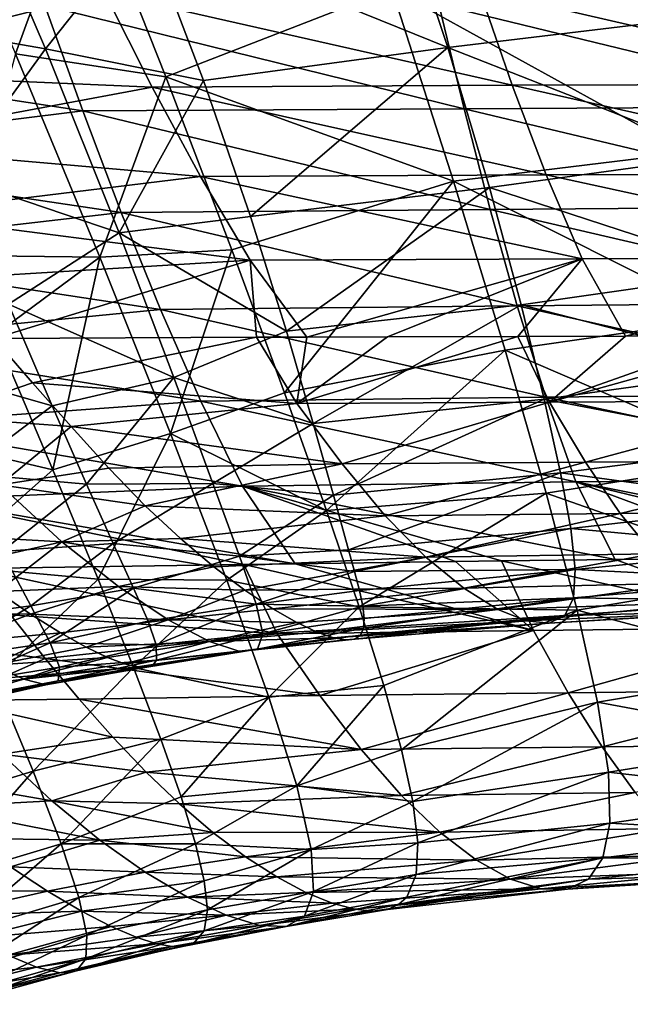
# Model space of a CAD drawing. Header units: metres. Extents: x -105 to 105, y -117 to 62.
# Tile 356 of 382: x 34.76 to 41.41, y -18.55 to -7.83. Entities that reach past the tile are written whole.
import ezdxf

# ---------------------------------------------------------------- set-up
doc = ezdxf.new("R2010")
doc.units = ezdxf.units.M
doc.layers.add('solid_509432_AD150_SW0001_01', color=7, linetype='CONTINUOUS')

msp = doc.modelspace()

# ---------------------------------------------------------------- linework, layer by layer
at = {"layer": 'solid_509432_AD150_SW0001_01'}
for points in [[(34.011902, -5.761653, 13.193116), (35.038307, -8.145774, 12.226793), (33.277599, -7.841082, 12.553826)], [(33.667828, -5.753919, 16.228451), (34.713074, -8.20131, 15.47189), (35.450352, -6.17831, 16.058701)], [(34.011902, -5.761653, 13.193116), (36.114456, -6.789747, 12.728715), (35.038307, -8.145774, 12.226793)], [(34.713074, -8.20131, 15.47189), (36.347904, -8.452003, 15.274841), (35.450352, -6.17831, 16.058701)], [(35.450352, -6.17831, 16.058701), (36.347904, -8.452003, 15.274841), (38.812805, -7.492628, 15.543757)], [(38.837986, -6.373156, 12.824869), (39.420975, -8.132145, 11.905692), (36.114456, -6.789747, 12.728715)], [(42.049202, -7.814344, 12.000532), (39.420975, -8.132145, 11.905692), (38.837986, -6.373156, 12.824869)], [(35.038307, -8.145774, 12.226793), (36.114456, -6.789747, 12.728715), (36.760387, -8.489724, 11.893557)], [(39.420975, -8.132145, 11.905692), (36.760387, -8.489724, 11.893557), (36.114456, -6.789747, 12.728715)], [(31.058466, -8.151761, -14.35322), (30.48715, -6.935239, -14.914065), (35.032871, -7.673727, -14.58815)], [(42.040642, -9.27532, 14.617917), (41.535557, -7.235329, 15.594086), (38.812805, -7.492628, 15.543757)], [(35.686443, -7.533424, -11.303074), (40.122093, -8.541441, -10.626328), (39.765064, -7.507088, -11.331012)], [(36.347904, -8.452003, 15.274841), (39.482399, -9.586647, 14.583556), (38.812805, -7.492628, 15.543757)], [(42.040642, -9.27532, 14.617917), (38.812805, -7.492628, 15.543757), (39.482399, -9.586647, 14.583556)], [(39.765064, -7.507088, -11.331012), (44.207996, -8.529281, -10.643932), (43.993481, -7.485827, -11.35269)], [(39.765064, -7.507088, -11.331012), (40.122093, -8.541441, -10.626328), (44.207996, -8.529281, -10.643932)], [(31.703619, -7.543305, -11.282749), (32.258148, -8.393882, -10.71899), (35.686443, -7.533424, -11.303074)], [(32.258148, -8.393882, -10.71899), (36.200279, -8.562508, -10.602253), (35.686443, -7.533424, -11.303074)], [(35.686443, -7.533424, -11.303074), (36.200279, -8.562508, -10.602253), (40.122093, -8.541441, -10.626328)], [(31.058466, -8.151761, -14.35322), (35.032871, -7.673727, -14.58815), (35.443687, -8.820636, -13.987336)], [(35.032871, -7.673727, -14.58815), (39.323254, -7.660462, -14.589395), (39.598984, -8.797725, -13.987634)], [(35.443687, -8.820636, -13.987336), (35.032871, -7.673727, -14.58815), (39.598984, -8.797725, -13.987634)], [(39.323254, -7.660462, -14.589395), (43.735905, -7.641289, -14.590875), (43.89537, -8.77205, -13.988195)], [(39.598984, -8.797725, -13.987634), (39.323254, -7.660462, -14.589395), (43.89537, -8.77205, -13.988195)], [(42.049202, -7.814344, 12.000532), (42.418621, -9.308516, 10.928452), (39.420975, -8.132145, 11.905692)], [(35.038307, -8.145774, 12.226793), (34.030338, -9.536588, 11.718779), (33.277599, -7.841082, 12.553826)], [(31.616196, -9.295052, -13.716521), (31.058466, -8.151761, -14.35322), (35.443687, -8.820636, -13.987336)], [(35.038307, -8.145774, 12.226793), (35.841137, -10.148978, 11.064911), (34.030338, -9.536588, 11.718779)], [(35.038307, -8.145774, 12.226793), (36.760387, -8.489724, 11.893557), (35.841137, -10.148978, 11.064911)], [(39.420975, -8.132145, 11.905692), (37.270935, -9.970977, 10.946233), (36.760387, -8.489724, 11.893557)], [(39.420975, -8.132145, 11.905692), (39.876682, -9.656735, 10.842752), (37.270935, -9.970977, 10.946233)], [(42.418621, -9.308516, 10.928452), (39.876682, -9.656735, 10.842752), (39.420975, -8.132145, 11.905692)], [(34.120415, -10.397776, 14.748985), (35.630409, -10.415154, 14.536986), (34.713074, -8.20131, 15.47189)], [(34.713074, -8.20131, 15.47189), (35.630409, -10.415154, 14.536986), (36.347904, -8.452003, 15.274841)], [(32.258148, -8.393882, -10.71899), (32.809746, -9.196153, -10.099157), (36.200279, -8.562508, -10.602253)], [(35.630409, -10.415154, 14.536986), (37.067665, -10.334872, 14.410605), (36.347904, -8.452003, 15.274841)], [(36.347904, -8.452003, 15.274841), (37.067665, -10.334872, 14.410605), (39.482399, -9.586647, 14.583556)], [(32.809746, -9.196153, -10.099157), (36.725971, -9.535729, -9.803094), (36.200279, -8.562508, -10.602253)], [(35.841137, -10.148978, 11.064911), (36.760387, -8.489724, 11.893557), (37.270935, -9.970977, 10.946233)], [(36.200279, -8.562508, -10.602253), (40.494041, -9.519418, -9.821655), (40.122093, -8.541441, -10.626328)], [(36.200279, -8.562508, -10.602253), (36.725971, -9.535729, -9.803094), (40.494041, -9.519418, -9.821655)], [(40.122093, -8.541441, -10.626328), (44.436878, -9.513595, -9.834727), (44.207996, -8.529281, -10.643932)], [(40.122093, -8.541441, -10.626328), (40.494041, -9.519418, -9.821655), (44.436878, -9.513595, -9.834727)], [(39.598984, -8.797725, -13.987634), (43.89537, -8.77205, -13.988195), (44.062233, -9.863654, -13.292457)], [(31.616196, -9.295052, -13.716521), (35.443687, -8.820636, -13.987336), (35.861855, -9.927271, -13.293218)], [(35.443687, -8.820636, -13.987336), (39.598984, -8.797725, -13.987634), (39.883011, -9.895075, -13.292694)], [(35.861855, -9.927271, -13.293218), (35.443687, -8.820636, -13.987336), (39.883011, -9.895075, -13.292694)], [(39.883011, -9.895075, -13.292694), (39.598984, -8.797725, -13.987634), (44.062233, -9.863654, -13.292457)], [(32.809746, -9.196153, -10.099157), (33.361004, -9.948115, -9.425392), (36.725971, -9.535729, -9.803094)], [(32.160118, -10.357281, -13.012868), (31.616196, -9.295052, -13.716521), (35.861855, -9.927271, -13.293218)], [(42.465275, -11.078943, 13.467448), (42.040642, -9.27532, 14.617917), (39.482399, -9.586647, 14.583556)], [(42.418621, -9.308516, 10.928452), (42.70129, -10.578609, 9.752792), (39.876682, -9.656735, 10.842752)], [(33.361004, -9.948115, -9.425392), (37.266945, -10.445975, -8.90749), (36.725971, -9.535729, -9.803094)], [(35.841137, -10.148978, 11.064911), (34.634132, -10.925756, 10.828826), (34.030338, -9.536588, 11.718779)], [(36.725971, -9.535729, -9.803094), (40.884296, -10.433743, -8.919647), (40.494041, -9.519418, -9.821655)], [(36.725971, -9.535729, -9.803094), (37.266945, -10.445975, -8.90749), (40.884296, -10.433743, -8.919647)], [(40.494041, -9.519418, -9.821655), (44.683197, -10.430656, -8.928822), (44.436878, -9.513595, -9.834727)], [(40.494041, -9.519418, -9.821655), (40.884296, -10.433743, -8.919647), (44.683197, -10.430656, -8.928822)], [(37.067665, -10.334872, 14.410605), (37.643856, -11.892834, 13.493168), (39.482399, -9.586647, 14.583556)], [(37.643856, -11.892834, 13.493168), (40.044979, -11.427887, 13.456567), (39.482399, -9.586647, 14.583556)], [(42.465275, -11.078943, 13.467448), (39.482399, -9.586647, 14.583556), (40.044979, -11.427887, 13.456567)], [(39.876682, -9.656735, 10.842752), (37.662811, -11.220448, 9.927027), (37.270935, -9.970977, 10.946233)], [(39.876682, -9.656735, 10.842752), (40.220631, -10.93262, 9.693029), (37.662811, -11.220448, 9.927027)], [(42.70129, -10.578609, 9.752792), (40.220631, -10.93262, 9.693029), (39.876682, -9.656735, 10.842752)], [(39.883011, -9.895075, -13.292694), (44.062233, -9.863654, -13.292457), (44.239613, -10.909577, -12.502876)], [(32.160118, -10.357281, -13.012868), (35.861855, -9.927271, -13.293218), (36.289845, -10.985033, -12.504969)], [(33.361004, -9.948115, -9.425392), (33.91518, -10.650101, -8.697686), (37.266945, -10.445975, -8.90749)], [(35.841137, -10.148978, 11.064911), (37.270935, -9.970977, 10.946233), (37.662811, -11.220448, 9.927027)], [(35.861855, -9.927271, -13.293218), (39.883011, -9.895075, -13.292694), (40.178513, -10.945267, -12.503773)], [(36.289845, -10.985033, -12.504969), (35.861855, -9.927271, -13.293218), (40.178513, -10.945267, -12.503773)], [(40.178513, -10.945267, -12.503773), (39.883011, -9.895075, -13.292694), (44.239613, -10.909577, -12.502876)], [(35.841137, -10.148978, 11.064911), (36.43692, -11.724527, 9.801767), (34.634132, -10.925756, 10.828826)], [(35.841137, -10.148978, 11.064911), (37.662811, -11.220448, 9.927027), (36.43692, -11.724527, 9.801767)], [(32.693146, -11.33754, -12.247749), (32.160118, -10.357281, -13.012868), (36.289845, -10.985033, -12.504969)], [(34.120415, -10.397776, 14.748985), (34.491833, -11.25677, 14.333287), (35.630409, -10.415154, 14.536986)], [(35.630409, -10.415154, 14.536986), (36.400547, -12.336629, 13.446422), (37.067665, -10.334872, 14.410605)], [(36.400547, -12.336629, 13.446422), (37.643856, -11.892834, 13.493168), (37.067665, -10.334872, 14.410605)], [(33.91518, -10.650101, -8.697686), (34.47554, -11.302171, -7.915103), (37.266945, -10.445975, -8.90749)], [(37.266945, -10.445975, -8.90749), (34.47554, -11.302171, -7.915103), (37.337589, -11.287327, -7.917365)], [(34.491833, -11.25677, 14.333287), (35.119057, -12.733055, 13.480288), (35.630409, -10.415154, 14.536986)], [(35.119057, -12.733055, 13.480288), (36.400547, -12.336629, 13.446422), (35.630409, -10.415154, 14.536986)], [(37.266945, -10.445975, -8.90749), (37.886337, -11.285139, -7.918142), (40.884296, -10.433743, -8.919647)], [(37.266945, -10.445975, -8.90749), (37.337589, -11.287327, -7.917365), (37.886337, -11.285139, -7.918142)], [(40.884296, -10.433743, -8.919647), (37.886337, -11.285139, -7.918142), (38.765194, -11.282029, -7.919556)], [(40.884296, -10.433743, -8.919647), (38.765194, -11.282029, -7.919556), (40.183331, -11.277942, -7.922177)], [(40.884296, -10.433743, -8.919647), (40.183331, -11.277942, -7.922177), (41.357182, -11.275324, -7.924548)], [(40.884296, -10.433743, -8.919647), (41.357182, -11.275324, -7.924548), (44.683197, -10.430656, -8.928822)], [(44.683197, -10.430656, -8.928822), (41.357182, -11.275324, -7.924548), (42.573418, -11.273236, -7.927083)], [(42.70129, -10.578609, 9.752792), (42.90694, -11.623392, 8.526102), (40.220631, -10.93262, 9.693029)], [(33.571316, -11.596914, 10.673425), (34.634132, -10.925756, 10.828826), (35.112614, -12.033549, 9.920726)], [(36.43692, -11.724527, 9.801767), (35.112614, -12.033549, 9.920726), (34.634132, -10.925756, 10.828826)], [(40.220631, -10.93262, 9.693029), (37.956032, -12.228888, 8.879092), (37.662811, -11.220448, 9.927027)], [(40.220631, -10.93262, 9.693029), (40.472172, -11.961745, 8.506871), (37.956032, -12.228888, 8.879092)], [(40.178513, -10.945267, -12.503773), (44.239613, -10.909577, -12.502876), (44.430313, -11.900586, -11.621634)], [(42.90694, -11.623392, 8.526102), (40.472172, -11.961745, 8.506871), (40.220631, -10.93262, 9.693029)], [(32.693146, -11.33754, -12.247749), (36.289845, -10.985033, -12.504969), (36.729866, -11.983363, -11.624305)], [(36.289845, -10.985033, -12.504969), (40.178513, -10.945267, -12.503773), (40.488331, -11.938685, -11.622815)], [(36.729866, -11.983363, -11.624305), (36.289845, -10.985033, -12.504969), (40.488331, -11.938685, -11.622815)], [(40.488331, -11.938685, -11.622815), (40.178513, -10.945267, -12.503773), (44.430313, -11.900586, -11.621634)], [(42.805286, -12.616887, 12.190191), (42.465275, -11.078943, 13.467448), (40.044979, -11.427887, 13.456567)], [(33.284916, -12.297942, 14.097267), (35.119057, -12.733055, 13.480288), (34.491833, -11.25677, 14.333287)], [(36.43692, -11.724527, 9.801767), (37.662811, -11.220448, 9.927027), (37.956032, -12.228888, 8.879092)], [(33.219017, -12.236437, -11.425265), (32.693146, -11.33754, -12.247749), (36.729866, -11.983363, -11.624305)], [(33.822075, -12.151536, -6.713744), (34.897926, -11.783547, -7.256648), (34.47554, -11.302171, -7.915103)], [(37.337589, -11.287327, -7.917365), (34.47554, -11.302171, -7.915103), (34.897926, -11.783547, -7.256648)], [(37.778511, -12.008977, -6.900612), (37.337589, -11.287327, -7.917365), (34.897926, -11.783547, -7.256648)], [(37.886337, -11.285139, -7.918142), (37.337589, -11.287327, -7.917365), (37.778511, -12.008977, -6.900612)], [(40.183331, -11.277942, -7.922177), (38.765194, -11.282029, -7.919556), (37.778511, -12.008977, -6.900612)], [(40.530178, -11.994739, -6.907389), (40.183331, -11.277942, -7.922177), (37.778511, -12.008977, -6.900612)], [(38.765194, -11.282029, -7.919556), (37.886337, -11.285139, -7.918142), (37.778511, -12.008977, -6.900612)], [(41.357182, -11.275324, -7.924548), (40.183331, -11.277942, -7.922177), (40.530178, -11.994739, -6.907389)], [(43.120949, -11.272478, -7.928223), (42.573418, -11.273236, -7.927083), (40.530178, -11.994739, -6.907389)], [(43.399063, -11.981485, -6.917328), (43.120949, -11.272478, -7.928223), (40.530178, -11.994739, -6.907389)], [(42.573418, -11.273236, -7.927083), (41.357182, -11.275324, -7.924548), (40.530178, -11.994739, -6.907389)], [(37.643856, -11.892834, 13.493168), (38.100075, -13.174259, 12.544471), (40.044979, -11.427887, 13.456567)], [(38.100075, -13.174259, 12.544471), (40.494629, -12.987003, 12.203987), (40.044979, -11.427887, 13.456567)], [(42.805286, -12.616887, 12.190191), (40.044979, -11.427887, 13.456567), (40.494629, -12.987003, 12.203987)], [(33.571316, -11.596914, 10.673425), (35.112614, -12.033549, 9.920726), (34.133766, -12.766537, 9.629779)], [(42.90694, -11.623392, 8.526102), (43.044369, -12.456637, 7.285856), (40.472172, -11.961745, 8.506871)], [(33.822075, -12.151536, -6.713744), (35.317924, -12.260774, -6.523081), (34.897926, -11.783547, -7.256648)], [(37.778511, -12.008977, -6.900612), (34.897926, -11.783547, -7.256648), (35.317924, -12.260774, -6.523081)], [(36.43692, -11.724527, 9.801767), (35.486366, -12.889476, 9.023278), (35.112614, -12.033549, 9.920726)], [(36.43692, -11.724527, 9.801767), (36.860733, -12.879023, 8.521053), (35.486366, -12.889476, 9.023278)], [(36.43692, -11.724527, 9.801767), (37.956032, -12.228888, 8.879092), (36.860733, -12.879023, 8.521053)], [(36.400547, -12.336629, 13.446422), (38.100075, -13.174259, 12.544471), (37.643856, -11.892834, 13.493168)], [(40.488331, -11.938685, -11.622815), (44.430313, -11.900586, -11.621634), (44.636467, -12.825177, -10.654489)], [(33.219017, -12.236437, -11.425265), (36.729866, -11.983363, -11.624305), (37.183601, -12.910466, -10.655983)], [(38.27021, -12.66748, -5.790444), (37.778511, -12.008977, -6.900612), (35.317924, -12.260774, -6.523081)], [(36.729866, -11.983363, -11.624305), (40.488331, -11.938685, -11.622815), (40.814629, -12.863879, -10.655081)], [(37.183601, -12.910466, -10.655983), (36.729866, -11.983363, -11.624305), (40.814629, -12.863879, -10.655081)], [(40.530178, -11.994739, -6.907389), (37.778511, -12.008977, -6.900612), (38.27021, -12.66748, -5.790444)], [(40.472172, -11.961745, 8.506871), (38.174538, -13.009612, 7.82839), (37.956032, -12.228888, 8.879092)], [(40.472172, -11.961745, 8.506871), (40.648506, -12.76393, 7.315678), (38.174538, -13.009612, 7.82839)], [(40.922554, -12.650008, -5.793713), (40.530178, -11.994739, -6.907389), (38.27021, -12.66748, -5.790444)], [(43.044369, -12.456637, 7.285856), (40.648506, -12.76393, 7.315678), (40.472172, -11.961745, 8.506871)], [(40.814629, -12.863879, -10.655081), (40.488331, -11.938685, -11.622815), (44.636467, -12.825177, -10.654489)], [(43.399063, -11.981485, -6.917328), (40.530178, -11.994739, -6.907389), (40.922554, -12.650008, -5.793713)], [(43.692169, -12.630851, -5.801261), (43.399063, -11.981485, -6.917328), (40.922554, -12.650008, -5.793713)], [(34.133766, -12.766537, 9.629779), (35.112614, -12.033549, 9.920726), (35.486366, -12.889476, 9.023278)], [(34.544514, -12.896288, -5.401628), (35.317924, -12.260774, -6.523081), (33.822075, -12.151536, -6.713744)], [(36.860733, -12.879023, 8.521053), (37.956032, -12.228888, 8.879092), (38.174538, -13.009612, 7.82839)], [(33.742794, -13.05687, -10.546171), (33.219017, -12.236437, -11.425265), (37.183601, -12.910466, -10.655983)], [(33.284916, -12.297942, 14.097267), (33.943542, -13.768841, 13.170425), (35.119057, -12.733055, 13.480288)], [(34.544514, -12.896288, -5.401628), (35.728367, -12.713167, -5.733351), (35.317924, -12.260774, -6.523081)], [(38.27021, -12.66748, -5.790444), (35.317924, -12.260774, -6.523081), (35.728367, -12.713167, -5.733351)], [(35.119057, -12.733055, 13.480288), (35.611523, -13.922953, 12.619487), (36.400547, -12.336629, 13.446422)], [(35.611523, -13.922953, 12.619487), (37.014797, -13.935266, 12.231756), (36.400547, -12.336629, 13.446422)], [(36.400547, -12.336629, 13.446422), (37.014797, -13.935266, 12.231756), (38.100075, -13.174259, 12.544471)], [(43.044369, -12.456637, 7.285856), (43.119392, -13.103312, 6.051684), (40.648506, -12.76393, 7.315678)], [(40.922554, -12.650008, -5.793713), (38.27021, -12.66748, -5.790444), (38.738129, -13.232255, -4.620035)], [(41.299656, -13.208369, -4.620489), (40.922554, -12.650008, -5.793713), (38.738129, -13.232255, -4.620035)], [(43.059719, -13.884984, 10.832053), (42.805286, -12.616887, 12.190191), (40.494629, -12.987003, 12.203987)], [(43.692169, -12.630851, -5.801261), (40.922554, -12.650008, -5.793713), (41.299656, -13.208369, -4.620489)], [(43.976875, -13.181639, -4.62433), (43.692169, -12.630851, -5.801261), (41.299656, -13.208369, -4.620489)], [(33.943542, -13.768841, 13.170425), (35.611523, -13.922953, 12.619487), (35.119057, -12.733055, 13.480288)], [(34.544514, -12.896288, -5.401628), (36.125332, -13.123035, -4.907752), (35.728367, -12.713167, -5.733351)], [(38.27021, -12.66748, -5.790444), (35.728367, -12.713167, -5.733351), (36.125332, -13.123035, -4.907752)], [(38.738129, -13.232255, -4.620035), (38.27021, -12.66748, -5.790444), (36.125332, -13.123035, -4.907752)], [(40.648506, -12.76393, 7.315678), (38.339855, -13.602131, 6.760869), (38.174538, -13.009612, 7.82839)], [(40.648506, -12.76393, 7.315678), (40.760319, -13.371799, 6.129999), (38.339855, -13.602131, 6.760869)], [(43.119392, -13.103312, 6.051684), (40.760319, -13.371799, 6.129999), (40.648506, -12.76393, 7.315678)], [(34.133766, -12.766537, 9.629779), (35.486366, -12.889476, 9.023278), (34.564571, -13.620096, 8.593434)], [(37.183601, -12.910466, -10.655983), (40.814629, -12.863879, -10.655081), (41.243721, -13.709851, -9.6065)], [(40.814629, -12.863879, -10.655081), (44.636467, -12.825177, -10.654489), (44.894814, -13.672754, -9.607902)], [(40.814629, -12.863879, -10.655081), (43.049503, -13.689974, -9.607162), (41.243721, -13.709851, -9.6065)], [(40.814629, -12.863879, -10.655081), (44.195274, -13.678892, -9.607614), (43.049503, -13.689974, -9.607162)], [(40.814629, -12.863879, -10.655081), (44.894814, -13.672754, -9.607902), (44.195274, -13.678892, -9.607614)], [(35.216759, -13.516033, -4.011377), (34.544514, -12.896288, -5.401628), (33.725945, -13.432994, -4.309028)], [(33.742794, -13.05687, -10.546171), (37.183601, -12.910466, -10.655983), (37.758564, -13.755069, -9.605388)], [(35.216759, -13.516033, -4.011377), (36.125332, -13.123035, -4.907752), (34.544514, -12.896288, -5.401628)], [(34.564571, -13.620096, 8.593434), (35.486366, -12.889476, 9.023278), (35.776192, -13.535315, 8.145269)], [(36.860733, -12.879023, 8.521053), (35.776192, -13.535315, 8.145269), (35.486366, -12.889476, 9.023278)], [(36.860733, -12.879023, 8.521053), (37.151928, -13.67244, 7.26158), (35.776192, -13.535315, 8.145269)], [(36.860733, -12.879023, 8.521053), (38.174538, -13.009612, 7.82839), (37.151928, -13.67244, 7.26158)], [(37.183601, -12.910466, -10.655983), (40.004868, -13.725019, -9.606081), (39.503563, -13.731466, -9.605919)], [(37.183601, -12.910466, -10.655983), (41.243721, -13.709851, -9.6065), (40.004868, -13.725019, -9.606081)], [(37.183601, -12.910466, -10.655983), (39.503563, -13.731466, -9.605919), (37.758564, -13.755069, -9.605388)], [(33.742794, -13.05687, -10.546171), (37.197983, -13.762953, -9.605227), (34.271523, -13.805265, -9.604473)], [(33.742794, -13.05687, -10.546171), (37.758564, -13.755069, -9.605388), (37.197983, -13.762953, -9.605227)], [(37.151928, -13.67244, 7.26158), (38.174538, -13.009612, 7.82839), (38.339855, -13.602131, 6.760869)], [(38.100075, -13.174259, 12.544471), (38.455376, -14.224165, 11.576308), (40.494629, -12.987003, 12.203987)], [(38.455376, -14.224165, 11.576308), (40.830219, -14.260242, 10.866589), (40.494629, -12.987003, 12.203987)], [(43.059719, -13.884984, 10.832053), (40.494629, -12.987003, 12.203987), (40.830219, -14.260242, 10.866589)], [(35.216759, -13.516033, -4.011377), (36.507607, -13.481268, -4.059401), (36.125332, -13.123035, -4.907752)], [(38.738129, -13.232255, -4.620035), (36.125332, -13.123035, -4.907752), (36.507607, -13.481268, -4.059401)], [(37.014797, -13.935266, 12.231756), (38.455376, -14.224165, 11.576308), (38.100075, -13.174259, 12.544471)], [(43.119392, -13.103312, 6.051684), (43.133945, -13.589078, 4.832614), (40.760319, -13.371799, 6.129999)], [(43.976875, -13.181639, -4.62433), (41.299656, -13.208369, -4.620489), (41.662563, -13.647828, -3.42496)], [(39.183388, -13.684209, -3.420716), (38.738129, -13.232255, -4.620035), (36.507607, -13.481268, -4.059401)], [(41.299656, -13.208369, -4.620489), (38.738129, -13.232255, -4.620035), (39.183388, -13.684209, -3.420716)], [(41.662563, -13.647828, -3.42496), (41.299656, -13.208369, -4.620489), (39.183388, -13.684209, -3.420716)], [(40.760319, -13.371799, 6.129999), (38.405376, -13.84118, 6.205237), (38.339855, -13.602131, 6.760869)], [(40.760319, -13.371799, 6.129999), (40.809074, -13.818081, 4.948493), (38.405376, -13.84118, 6.205237)], [(43.133945, -13.589078, 4.832614), (40.809074, -13.818081, 4.948493), (40.760319, -13.371799, 6.129999)], [(35.216759, -13.516033, -4.011377), (33.725945, -13.432994, -4.309028), (34.129345, -13.764603, -3.452813)], [(35.216759, -13.516033, -4.011377), (34.129345, -13.764603, -3.452813), (34.515057, -14.056108, -2.564596)], [(35.83337, -14.003494, -2.566389), (35.216759, -13.516033, -4.011377), (34.515057, -14.056108, -2.564596)], [(35.216759, -13.516033, -4.011377), (36.871758, -13.788288, -3.193087), (36.507607, -13.481268, -4.059401)], [(35.83337, -14.003494, -2.566389), (36.871758, -13.788288, -3.193087), (35.216759, -13.516033, -4.011377)], [(39.183388, -13.684209, -3.420716), (36.507607, -13.481268, -4.059401), (36.871758, -13.788288, -3.193087)], [(34.564571, -13.620096, 8.593434), (34.879669, -14.214046, 7.578161), (33.696934, -14.373167, 8.024586)], [(34.564571, -13.620096, 8.593434), (35.776192, -13.535315, 8.145269), (34.879669, -14.214046, 7.578161)], [(34.879669, -14.214046, 7.578161), (35.776192, -13.535315, 8.145269), (35.998547, -14.020765, 7.26665)], [(37.151928, -13.67244, 7.26158), (35.998547, -14.020765, 7.26665), (35.776192, -13.535315, 8.145269)], [(37.151928, -13.67244, 7.26158), (38.339855, -13.602131, 6.760869), (38.405376, -13.84118, 6.205237)], [(43.133945, -13.589078, 4.832614), (43.087658, -13.935234, 3.632656), (40.809074, -13.818081, 4.948493)], [(37.151928, -13.67244, 7.26158), (37.335018, -14.194741, 6.005161), (35.998547, -14.020765, 7.26665)], [(39.183388, -13.684209, -3.420716), (36.871758, -13.788288, -3.193087), (37.209873, -14.042718, -2.320578)], [(37.151928, -13.67244, 7.26158), (38.405376, -13.84118, 6.205237), (37.335018, -14.194741, 6.005161)], [(39.596596, -14.022666, -2.215845), (39.183388, -13.684209, -3.420716), (37.209873, -14.042718, -2.320578)], [(41.662563, -13.647828, -3.42496), (39.183388, -13.684209, -3.420716), (39.596596, -14.022666, -2.215845)], [(39.503563, -13.731466, -9.605919), (40.004868, -13.725019, -9.606081), (40.356579, -14.483985, -8.490416)], [(42.004326, -13.967631, -2.234954), (41.662563, -13.647828, -3.42496), (39.596596, -14.022666, -2.215845)], [(41.243721, -13.709851, -9.6065), (43.269402, -14.451263, -8.493028), (40.004868, -13.725019, -9.606081)], [(43.269402, -14.451263, -8.493028), (40.356579, -14.483985, -8.490416), (40.004868, -13.725019, -9.606081)], [(41.243721, -13.709851, -9.6065), (43.049503, -13.689974, -9.607162), (43.269402, -14.451263, -8.493028)], [(33.943542, -13.768841, 13.170425), (34.483902, -15.007937, 12.161572), (35.611523, -13.922953, 12.619487)], [(34.271523, -13.805265, -9.604473), (37.197983, -13.762953, -9.605227), (37.564068, -14.520165, -8.487969)], [(34.658264, -14.313322, -8.869846), (34.271523, -13.805265, -9.604473), (37.564068, -14.520165, -8.487969)], [(35.83337, -14.003494, -2.566389), (37.209873, -14.042718, -2.320578), (36.871758, -13.788288, -3.193087)], [(37.758564, -13.755069, -9.605388), (40.356579, -14.483985, -8.490416), (37.197983, -13.762953, -9.605227)], [(40.356579, -14.483985, -8.490416), (37.564068, -14.520165, -8.487969), (37.197983, -13.762953, -9.605227)], [(37.758564, -13.755069, -9.605388), (39.503563, -13.731466, -9.605919), (40.356579, -14.483985, -8.490416)], [(40.809074, -13.818081, 4.948493), (38.458164, -14.045484, 5.630258), (38.405376, -13.84118, 6.205237)], [(40.809074, -13.818081, 4.948493), (38.494907, -14.215556, 5.036069), (38.458164, -14.045484, 5.630258)], [(40.809074, -13.818081, 4.948493), (40.789814, -14.128121, 3.767163), (38.494907, -14.215556, 5.036069)], [(43.087658, -13.935234, 3.632656), (40.789814, -14.128121, 3.767163), (40.809074, -13.818081, 4.948493)], [(34.483902, -15.007937, 12.161572), (35.996567, -14.885257, 11.755541), (35.611523, -13.922953, 12.619487)], [(35.611523, -13.922953, 12.619487), (35.996567, -14.885257, 11.755541), (37.014797, -13.935266, 12.231756)], [(35.996567, -14.885257, 11.755541), (37.471764, -15.208235, 10.925972), (37.014797, -13.935266, 12.231756)], [(37.014797, -13.935266, 12.231756), (37.471764, -15.208235, 10.925972), (38.455376, -14.224165, 11.576308)], [(37.335018, -14.194741, 6.005161), (38.405376, -13.84118, 6.205237), (38.458164, -14.045484, 5.630258)], [(43.087658, -13.935234, 3.632656), (42.980114, -14.157951, 2.450904), (40.789814, -14.128121, 3.767163)], [(43.229706, -14.898784, 9.430847), (43.059719, -13.884984, 10.832053), (40.830219, -14.260242, 10.866589)], [(35.83337, -14.003494, -2.566389), (34.515057, -14.056108, -2.564596), (34.875313, -14.304741, -1.657384)], [(36.376575, -14.364512, -1.083526), (35.83337, -14.003494, -2.566389), (34.875313, -14.304741, -1.657384)], [(34.879669, -14.214046, 7.578161), (35.998547, -14.020765, 7.26665), (35.089046, -14.617732, 6.561474)], [(35.089046, -14.617732, 6.561474), (35.998547, -14.020765, 7.26665), (36.157246, -14.380665, 6.36199)], [(36.376575, -14.364512, -1.083526), (37.209873, -14.042718, -2.320578), (35.83337, -14.003494, -2.566389)], [(37.335018, -14.194741, 6.005161), (36.157246, -14.380665, 6.36199), (35.998547, -14.020765, 7.26665)], [(36.376575, -14.364512, -1.083526), (37.513607, -14.244563, -1.455076), (37.209873, -14.042718, -2.320578)], [(39.596596, -14.022666, -2.215845), (37.209873, -14.042718, -2.320578), (37.513607, -14.244563, -1.455076)], [(37.335018, -14.194741, 6.005161), (38.458164, -14.045484, 5.630258), (38.494907, -14.215556, 5.036069)], [(39.965752, -14.253096, -1.010613), (39.596596, -14.022666, -2.215845), (37.513607, -14.244563, -1.455076)], [(42.004326, -13.967631, -2.234954), (39.596596, -14.022666, -2.215845), (39.965752, -14.253096, -1.010613)], [(42.316017, -14.174955, -1.056119), (42.004326, -13.967631, -2.234954), (39.965752, -14.253096, -1.010613)], [(33.54055, -14.291729, -2.034122), (34.875313, -14.304741, -1.657384), (34.515057, -14.056108, -2.564596)], [(40.789814, -14.128121, 3.767163), (38.511654, -14.352714, 4.421881), (38.494907, -14.215556, 5.036069)], [(40.789814, -14.128121, 3.767163), (38.504829, -14.458516, 3.784425), (38.511654, -14.352714, 4.421881)], [(40.789814, -14.128121, 3.767163), (40.696522, -14.318938, 2.582185), (38.504829, -14.458516, 3.784425)], [(42.980114, -14.157951, 2.450904), (40.696522, -14.318938, 2.582185), (40.789814, -14.128121, 3.767163)], [(42.980114, -14.157951, 2.450904), (42.812443, -14.268729, 1.281296), (40.696522, -14.318938, 2.582185)], [(34.879669, -14.214046, 7.578161), (33.94706, -14.782966, 7.078612), (33.696934, -14.373167, 8.024586)], [(34.879669, -14.214046, 7.578161), (35.089046, -14.617732, 6.561474), (33.94706, -14.782966, 7.078612)], [(37.335018, -14.194741, 6.005161), (36.245113, -14.637938, 5.406921), (36.157246, -14.380665, 6.36199)], [(37.335018, -14.194741, 6.005161), (37.406921, -14.519888, 4.706), (36.245113, -14.637938, 5.406921)], [(36.376575, -14.364512, -1.083526), (37.777088, -14.395857, -0.609536), (37.513607, -14.244563, -1.455076)], [(37.335018, -14.194741, 6.005161), (38.494907, -14.215556, 5.036069), (37.406921, -14.519888, 4.706)], [(37.406921, -14.519888, 4.706), (38.494907, -14.215556, 5.036069), (38.511654, -14.352714, 4.421881)], [(37.471764, -15.208235, 10.925972), (38.724461, -15.082423, 10.591289), (38.455376, -14.224165, 11.576308)], [(39.965752, -14.253096, -1.010613), (37.513607, -14.244563, -1.455076), (37.777088, -14.395857, -0.609536)], [(39.965752, -14.253096, -1.010613), (37.777088, -14.395857, -0.609536), (37.997494, -14.500003, 0.205432)], [(40.279217, -14.378672, 0.192626), (39.965752, -14.253096, -1.010613), (37.997494, -14.500003, 0.205432)], [(38.455376, -14.224165, 11.576308), (38.724461, -15.082423, 10.591289), (40.830219, -14.260242, 10.866589)], [(38.724461, -15.082423, 10.591289), (38.91753, -15.78134, 9.585311), (40.830219, -14.260242, 10.866589)], [(38.91753, -15.78134, 9.585311), (41.053928, -15.264007, 9.478887), (40.830219, -14.260242, 10.866589)], [(42.316017, -14.174955, -1.056119), (39.965752, -14.253096, -1.010613), (40.279217, -14.378672, 0.192626)], [(42.588451, -14.274478, 0.114345), (42.316017, -14.174955, -1.056119), (40.279217, -14.378672, 0.192626)], [(43.229706, -14.898784, 9.430847), (40.830219, -14.260242, 10.866589), (41.053928, -15.264007, 9.478887)], [(33.401039, -14.578173, -8.484152), (34.658264, -14.313322, -8.869846), (35.035755, -14.788396, -8.097704)], [(34.03545, -14.616988, -0.72847), (34.875313, -14.304741, -1.657384), (33.54055, -14.291729, -2.034122)], [(34.03545, -14.616988, -0.72847), (35.20092, -14.508011, -0.75122), (34.875313, -14.304741, -1.657384)], [(35.035755, -14.788396, -8.097704), (34.658264, -14.313322, -8.869846), (37.564068, -14.520165, -8.487969)], [(36.376575, -14.364512, -1.083526), (34.875313, -14.304741, -1.657384), (35.20092, -14.508011, -0.75122)], [(36.376575, -14.364512, -1.083526), (35.20092, -14.508011, -0.75122), (35.482235, -14.664021, 0.12798)], [(36.82526, -14.600886, 0.413743), (36.376575, -14.364512, -1.083526), (35.482235, -14.664021, 0.12798)], [(36.82526, -14.600886, 0.413743), (37.777088, -14.395857, -0.609536), (36.376575, -14.364512, -1.083526)], [(37.406921, -14.519888, 4.706), (38.511654, -14.352714, 4.421881), (38.504829, -14.458516, 3.784425)], [(40.696522, -14.318938, 2.582185), (38.40749, -14.575303, 2.438695), (38.471199, -14.532769, 3.123264)], [(40.696522, -14.318938, 2.582185), (40.525791, -14.400694, 1.390921), (38.40749, -14.575303, 2.438695)], [(40.696522, -14.318938, 2.582185), (38.471199, -14.532769, 3.123264), (38.504829, -14.458516, 3.784425)], [(42.588451, -14.274478, 0.114345), (40.279217, -14.378672, 0.192626), (40.525791, -14.400694, 1.390921)], [(42.812443, -14.268729, 1.281296), (40.525791, -14.400694, 1.390921), (40.696522, -14.318938, 2.582185)], [(42.812443, -14.268729, 1.281296), (42.588451, -14.274478, 0.114345), (40.525791, -14.400694, 1.390921)], [(35.089046, -14.617732, 6.561474), (36.157246, -14.380665, 6.36199), (36.245113, -14.637938, 5.406921)], [(36.82526, -14.600886, 0.413743), (37.997494, -14.500003, 0.205432), (37.777088, -14.395857, -0.609536)], [(37.348785, -14.68651, 3.332444), (38.504829, -14.458516, 3.784425), (38.471199, -14.532769, 3.123264)], [(37.406921, -14.519888, 4.706), (38.504829, -14.458516, 3.784425), (37.348785, -14.68651, 3.332444)], [(40.279217, -14.378672, 0.192626), (37.997494, -14.500003, 0.205432), (38.174637, -14.561624, 0.984269)], [(40.525791, -14.400694, 1.390921), (40.279217, -14.378672, 0.192626), (38.174637, -14.561624, 0.984269)], [(40.525791, -14.400694, 1.390921), (38.174637, -14.561624, 0.984269), (38.310146, -14.585527, 1.727273)], [(40.525791, -14.400694, 1.390921), (38.310146, -14.585527, 1.727273), (38.40749, -14.575303, 2.438695)], [(43.269402, -14.451263, -8.493028), (40.733429, -15.159621, -7.304214), (40.356579, -14.483985, -8.490416)], [(43.269402, -14.451263, -8.493028), (43.554768, -15.129501, -7.306737), (40.733429, -15.159621, -7.304214)], [(33.996536, -15.244758, -7.297686), (33.401039, -14.578173, -8.484152), (35.035755, -14.788396, -8.097704)], [(34.460987, -14.859134, 0.589392), (35.20092, -14.508011, -0.75122), (34.03545, -14.616988, -0.72847)], [(34.460987, -14.859134, 0.589392), (35.482235, -14.664021, 0.12798), (35.20092, -14.508011, -0.75122)], [(35.035755, -14.788396, -8.097704), (37.564068, -14.520165, -8.487969), (38.029114, -15.192072, -7.301823)], [(37.406921, -14.519888, 4.706), (36.247734, -14.805336, 4.355665), (36.245113, -14.637938, 5.406921)], [(37.406921, -14.519888, 4.706), (37.348785, -14.68651, 3.332444), (36.247734, -14.805336, 4.355665)], [(36.82526, -14.600886, 0.413743), (38.174637, -14.561624, 0.984269), (37.997494, -14.500003, 0.205432)], [(37.154915, -14.709989, 1.894902), (38.174637, -14.561624, 0.984269), (36.82526, -14.600886, 0.413743)], [(37.154915, -14.709989, 1.894902), (38.310146, -14.585527, 1.727273), (38.174637, -14.561624, 0.984269)], [(37.154915, -14.709989, 1.894902), (38.40749, -14.575303, 2.438695), (38.310146, -14.585527, 1.727273)], [(37.348785, -14.68651, 3.332444), (38.40749, -14.575303, 2.438695), (37.154915, -14.709989, 1.894902)], [(37.348785, -14.68651, 3.332444), (38.471199, -14.532769, 3.123264), (38.40749, -14.575303, 2.438695)], [(40.356579, -14.483985, -8.490416), (38.029114, -15.192072, -7.301823), (37.564068, -14.520165, -8.487969)], [(40.356579, -14.483985, -8.490416), (40.733429, -15.159621, -7.304214), (38.029114, -15.192072, -7.301823)], [(35.089046, -14.617732, 6.561474), (34.090454, -15.060136, 6.100833), (33.94706, -14.782966, 7.078612)], [(35.089046, -14.617732, 6.561474), (35.190392, -14.882592, 5.501793), (34.090454, -15.060136, 6.100833)], [(34.460987, -14.859134, 0.589392), (35.715374, -14.774867, 0.963331), (35.482235, -14.664021, 0.12798)], [(35.089046, -14.617732, 6.561474), (36.245113, -14.637938, 5.406921), (35.190392, -14.882592, 5.501793)], [(35.190392, -14.882592, 5.501793), (36.245113, -14.637938, 5.406921), (36.247734, -14.805336, 4.355665)], [(36.82526, -14.600886, 0.413743), (35.482235, -14.664021, 0.12798), (35.715374, -14.774867, 0.963331)], [(36.82526, -14.600886, 0.413743), (35.715374, -14.774867, 0.963331), (35.900684, -14.844804, 1.745476)], [(37.154915, -14.709989, 1.894902), (36.82526, -14.600886, 0.413743), (35.900684, -14.844804, 1.745476)], [(37.348785, -14.68651, 3.332444), (36.143303, -14.881192, 3.149114), (36.210587, -14.855616, 3.775395)], [(37.348785, -14.68651, 3.332444), (37.154915, -14.709989, 1.894902), (36.143303, -14.881192, 3.149114)], [(37.348785, -14.68651, 3.332444), (36.210587, -14.855616, 3.775395), (36.247734, -14.805336, 4.355665)], [(33.996536, -15.244758, -7.297686), (35.035755, -14.788396, -8.097704), (35.406502, -15.232046, -7.283241)], [(34.802017, -15.013846, 1.895472), (35.715374, -14.774867, 0.963331), (34.460987, -14.859134, 0.589392)], [(34.802017, -15.013846, 1.895472), (35.900684, -14.844804, 1.745476), (35.715374, -14.774867, 0.963331)], [(35.406502, -15.232046, -7.283241), (35.035755, -14.788396, -8.097704), (38.029114, -15.192072, -7.301823)], [(37.154915, -14.709989, 1.894902), (35.900684, -14.844804, 1.745476), (36.041576, -14.878824, 2.473161)], [(37.154915, -14.709989, 1.894902), (36.041576, -14.878824, 2.473161), (36.143303, -14.881192, 3.149114)], [(34.802017, -15.013846, 1.895472), (34.460987, -14.859134, 0.589392), (33.55394, -15.169711, 1.523263)], [(35.190392, -14.882592, 5.501793), (34.121391, -15.23126, 5.059081), (34.090454, -15.060136, 6.100833)], [(35.190392, -14.882592, 5.501793), (35.175282, -15.031375, 4.369432), (34.121391, -15.23126, 5.059081)], [(34.483902, -15.007937, 12.161572), (34.905491, -16.016157, 11.086833), (35.996567, -14.885257, 11.755541)], [(34.802017, -15.013846, 1.895472), (36.041576, -14.878824, 2.473161), (35.900684, -14.844804, 1.745476)], [(35.043217, -15.073247, 3.161816), (36.041576, -14.878824, 2.473161), (34.802017, -15.013846, 1.895472)], [(34.905491, -16.016157, 11.086833), (36.293358, -15.66444, 10.888295), (35.996567, -14.885257, 11.755541)], [(35.043217, -15.073247, 3.161816), (36.143303, -14.881192, 3.149114), (36.041576, -14.878824, 2.473161)], [(35.175282, -15.031375, 4.369432), (36.143303, -14.881192, 3.149114), (35.043217, -15.073247, 3.161816)], [(35.175282, -15.031375, 4.369432), (36.247734, -14.805336, 4.355665), (36.210587, -14.855616, 3.775395)], [(35.190392, -14.882592, 5.501793), (36.247734, -14.805336, 4.355665), (35.175282, -15.031375, 4.369432)], [(35.175282, -15.031375, 4.369432), (36.210587, -14.855616, 3.775395), (36.143303, -14.881192, 3.149114)], [(35.996567, -14.885257, 11.755541), (36.293358, -15.66444, 10.888295), (37.471764, -15.208235, 10.925972)], [(43.318069, -15.684995, 8.012906), (43.229706, -14.898784, 9.430847), (41.053928, -15.264007, 9.478887)], [(33.525593, -16.437567, 11.262254), (34.905491, -16.016157, 11.086833), (34.483902, -15.007937, 12.161572)], [(34.802017, -15.013846, 1.895472), (33.55394, -15.169711, 1.523263), (33.843998, -15.281769, 2.756266)], [(35.043217, -15.073247, 3.161816), (34.802017, -15.013846, 1.895472), (33.843998, -15.281769, 2.756266)], [(35.043217, -15.073247, 3.161816), (33.843998, -15.281769, 2.756266), (34.036591, -15.303652, 3.940382)], [(35.175282, -15.031375, 4.369432), (34.036591, -15.303652, 3.940382), (34.121391, -15.23126, 5.059081)], [(35.175282, -15.031375, 4.369432), (35.043217, -15.073247, 3.161816), (34.036591, -15.303652, 3.940382)], [(37.471764, -15.208235, 10.925972), (37.775352, -16.174765, 9.558619), (38.724461, -15.082423, 10.591289)], [(37.775352, -16.174765, 9.558619), (38.91753, -15.78134, 9.585311), (38.724461, -15.082423, 10.591289)], [(33.996536, -15.244758, -7.297686), (35.406502, -15.232046, -7.283241), (35.772808, -15.644525, -6.422389)], [(35.406502, -15.232046, -7.283241), (38.029114, -15.192072, -7.301823), (38.479259, -15.779877, -6.045169)], [(35.772808, -15.644525, -6.422389), (35.406502, -15.232046, -7.283241), (38.479259, -15.779877, -6.045169)], [(36.293358, -15.66444, 10.888295), (36.515808, -16.295813, 10.011385), (37.471764, -15.208235, 10.925972)], [(36.515808, -16.295813, 10.011385), (37.775352, -16.174765, 9.558619), (37.471764, -15.208235, 10.925972)], [(40.733429, -15.159621, -7.304214), (38.479259, -15.779877, -6.045169), (38.029114, -15.192072, -7.301823)], [(40.733429, -15.159621, -7.304214), (41.102283, -15.749794, -6.04543), (38.479259, -15.779877, -6.045169)], [(43.554768, -15.129501, -7.306737), (41.102283, -15.749794, -6.04543), (40.733429, -15.159621, -7.304214)], [(43.554768, -15.129501, -7.306737), (43.837151, -15.721527, -6.04578), (41.102283, -15.749794, -6.04543)], [(34.564583, -15.830989, -6.043841), (33.996536, -15.244758, -7.297686), (35.772808, -15.644525, -6.422389)], [(38.91753, -15.78134, 9.585311), (39.040607, -16.346201, 8.547249), (41.053928, -15.264007, 9.478887)], [(39.040607, -16.346201, 8.547249), (41.170555, -16.026545, 8.065881), (41.053928, -15.264007, 9.478887)], [(43.318069, -15.684995, 8.012906), (41.053928, -15.264007, 9.478887), (41.170555, -16.026545, 8.065881)], [(34.564583, -15.830989, -6.043841), (35.772808, -15.644525, -6.422389), (36.136631, -16.024837, -5.511534)], [(36.136631, -16.024837, -5.511534), (35.772808, -15.644525, -6.422389), (38.479259, -15.779877, -6.045169)], [(34.905491, -16.016157, 11.086833), (35.210506, -16.804939, 9.96154), (36.293358, -15.66444, 10.888295)], [(35.210506, -16.804939, 9.96154), (36.515808, -16.295813, 10.011385), (36.293358, -15.66444, 10.888295)], [(41.102283, -15.749794, -6.04543), (38.915272, -16.278118, -4.724262), (38.479259, -15.779877, -6.045169)], [(41.102283, -15.749794, -6.04543), (41.462299, -16.246161, -4.721071), (38.915272, -16.278118, -4.724262)], [(43.837151, -15.721527, -6.04578), (41.462299, -16.246161, -4.721071), (41.102283, -15.749794, -6.04543)], [(43.329006, -16.274391, 6.592605), (43.318069, -15.684995, 8.012906), (41.170555, -16.026545, 8.065881)], [(33.394592, -16.041649, -5.653255), (34.564583, -15.830989, -6.043841), (35.109035, -16.337669, -4.727731)], [(35.109035, -16.337669, -4.727731), (34.564583, -15.830989, -6.043841), (36.136631, -16.024837, -5.511534)], [(36.136631, -16.024837, -5.511534), (38.479259, -15.779877, -6.045169), (38.915272, -16.278118, -4.724262)], [(37.775352, -16.174765, 9.558619), (39.040607, -16.346201, 8.547249), (38.91753, -15.78134, 9.585311)], [(33.813751, -16.407177, -4.690865), (33.394592, -16.041649, -5.653255), (35.109035, -16.337669, -4.727731)], [(33.525593, -16.437567, 11.262254), (33.8535, -17.213804, 10.142189), (34.905491, -16.016157, 11.086833)], [(33.8535, -17.213804, 10.142189), (35.210506, -16.804939, 9.96154), (34.905491, -16.016157, 11.086833)], [(35.109035, -16.337669, -4.727731), (36.136631, -16.024837, -5.511534), (36.500149, -16.371794, -4.545292)], [(36.500149, -16.371794, -4.545292), (36.136631, -16.024837, -5.511534), (38.915272, -16.278118, -4.724262)], [(39.040607, -16.346201, 8.547249), (39.095192, -16.795618, 7.457689), (41.170555, -16.026545, 8.065881)], [(39.095192, -16.795618, 7.457689), (41.186981, -16.580973, 6.64243), (41.170555, -16.026545, 8.065881)], [(43.329006, -16.274391, 6.592605), (41.170555, -16.026545, 8.065881), (41.186981, -16.580973, 6.64243)], [(36.515808, -16.295813, 10.011385), (36.672733, -16.805281, 9.114349), (37.775352, -16.174765, 9.558619)], [(36.672733, -16.805281, 9.114349), (37.933609, -16.867912, 8.152739), (37.775352, -16.174765, 9.558619)], [(37.775352, -16.174765, 9.558619), (37.933609, -16.867912, 8.152739), (39.040607, -16.346201, 8.547249)], [(35.210506, -16.804939, 9.96154), (36.672733, -16.805281, 9.114349), (36.515808, -16.295813, 10.011385)], [(36.500149, -16.371794, -4.545292), (38.915272, -16.278118, -4.724262), (39.335026, -16.680929, -3.351818)], [(41.462299, -16.246161, -4.721071), (39.335026, -16.680929, -3.351818), (38.915272, -16.278118, -4.724262)], [(41.462299, -16.246161, -4.721071), (41.810215, -16.640051, -3.3455), (39.335026, -16.680929, -3.351818)], [(43.267921, -16.696686, 5.174971), (43.329006, -16.274391, 6.592605), (41.186981, -16.580973, 6.64243)], [(33.813751, -16.407177, -4.690865), (35.109035, -16.337669, -4.727731), (35.630199, -16.765043, -3.359569)], [(34.236256, -16.746832, -3.656416), (33.813751, -16.407177, -4.690865), (35.630199, -16.765043, -3.359569)], [(35.109035, -16.337669, -4.727731), (36.500149, -16.371794, -4.545292), (36.862026, -16.681341, -3.525984)], [(35.630199, -16.765043, -3.359569), (35.109035, -16.337669, -4.727731), (36.862026, -16.681341, -3.525984)], [(36.862026, -16.681341, -3.525984), (36.500149, -16.371794, -4.545292), (39.335026, -16.680929, -3.351818)], [(37.933609, -16.867912, 8.152739), (39.095192, -16.795618, 7.457689), (39.040607, -16.346201, 8.547249)], [(39.077076, -17.141113, 6.287079), (41.111736, -16.960119, 5.215426), (41.186981, -16.580973, 6.64243)], [(39.095192, -16.795618, 7.457689), (39.077076, -17.141113, 6.287079), (41.186981, -16.580973, 6.64243)], [(43.267921, -16.696686, 5.174971), (41.186981, -16.580973, 6.64243), (41.111736, -16.960119, 5.215426)], [(35.630199, -16.765043, -3.359569), (36.862026, -16.681341, -3.525984), (37.217083, -16.948055, -2.465874)], [(37.217083, -16.948055, -2.465874), (36.862026, -16.681341, -3.525984), (39.335026, -16.680929, -3.351818)], [(37.217083, -16.948055, -2.465874), (39.335026, -16.680929, -3.351818), (39.733917, -16.985552, -1.943582)], [(41.810215, -16.640051, -3.3455), (39.733917, -16.985552, -1.943582), (39.335026, -16.680929, -3.351818)], [(41.810215, -16.640051, -3.3455), (42.140869, -16.926725, -1.936342), (39.733917, -16.985552, -1.943582)], [(43.141289, -16.976627, 3.758905), (43.267921, -16.696686, 5.174971), (41.111736, -16.960119, 5.215426)], [(33.8535, -17.213804, 10.142189), (34.06628, -17.790255, 8.979033), (35.210506, -16.804939, 9.96154)], [(34.06628, -17.790255, 8.979033), (35.403339, -17.392941, 8.798967), (35.210506, -16.804939, 9.96154)], [(34.657242, -17.05533, -2.556237), (34.236256, -16.746832, -3.656416), (35.630199, -16.765043, -3.359569)], [(34.657242, -17.05533, -2.556237), (35.630199, -16.765043, -3.359569), (36.125023, -17.11491, -1.95224)], [(35.210506, -16.804939, 9.96154), (35.403339, -17.392941, 8.798967), (36.672733, -16.805281, 9.114349)], [(35.403339, -17.392941, 8.798967), (36.768414, -17.211163, 8.181933), (36.672733, -16.805281, 9.114349)], [(36.125023, -17.11491, -1.95224), (35.630199, -16.765043, -3.359569), (37.217083, -16.948055, -2.465874)], [(36.672733, -16.805281, 9.114349), (36.768414, -17.211163, 8.181933), (37.933609, -16.867912, 8.152739)], [(37.933609, -16.867912, 8.152739), (37.95776, -17.327478, 6.723991), (39.095192, -16.795618, 7.457689)], [(37.95776, -17.327478, 6.723991), (39.077076, -17.141113, 6.287079), (39.095192, -16.795618, 7.457689)], [(36.125023, -17.11491, -1.95224), (37.217083, -16.948055, -2.465874), (37.557888, -17.167366, -1.383664)], [(36.768414, -17.211163, 8.181933), (36.802391, -17.525579, 7.191137), (37.933609, -16.867912, 8.152739)], [(36.802391, -17.525579, 7.191137), (37.95776, -17.327478, 6.723991), (37.933609, -16.867912, 8.152739)], [(37.557888, -17.167366, -1.383664), (37.217083, -16.948055, -2.465874), (39.733917, -16.985552, -1.943582)], [(42.140869, -16.926725, -1.936342), (40.105083, -17.191225, -0.515328), (39.733917, -16.985552, -1.943582)], [(42.140869, -16.926725, -1.936342), (42.447559, -17.104588, -0.510933), (40.105083, -17.191225, -0.515328)], [(33.423203, -17.307129, -2.146735), (34.657242, -17.05533, -2.556237), (35.061924, -17.322817, -1.423197)], [(35.061924, -17.322817, -1.423197), (34.657242, -17.05533, -2.556237), (36.125023, -17.11491, -1.95224)], [(37.557888, -17.167366, -1.383664), (39.733917, -16.985552, -1.943582), (40.105083, -17.191225, -0.515328)], [(38.884003, -17.468281, 4.277294), (40.954666, -17.192482, 3.786491), (41.111736, -16.960119, 5.215426)], [(38.974117, -17.38583, 4.991264), (38.884003, -17.468281, 4.277294), (41.111736, -16.960119, 5.215426)], [(39.077076, -17.141113, 6.287079), (38.974117, -17.38583, 4.991264), (41.111736, -16.960119, 5.215426)], [(43.141289, -16.976627, 3.758905), (41.111736, -16.960119, 5.215426), (40.954666, -17.192482, 3.786491)], [(42.956615, -17.13209, 2.340622), (43.141289, -16.976627, 3.758905), (40.954666, -17.192482, 3.786491)], [(35.061924, -17.322817, -1.423197), (36.125023, -17.11491, -1.95224), (36.587021, -17.388714, -0.519139)], [(36.587021, -17.388714, -0.519139), (36.125023, -17.11491, -1.95224), (37.557888, -17.167366, -1.383664)], [(37.861393, -17.594507, 5.282158), (38.974117, -17.38583, 4.991264), (39.077076, -17.141113, 6.287079)], [(37.95776, -17.327478, 6.723991), (37.861393, -17.594507, 5.282158), (39.077076, -17.141113, 6.287079)], [(42.447559, -17.104588, -0.510933), (40.439587, -17.297083, 0.920027), (40.105083, -17.191225, -0.515328)], [(42.447559, -17.104588, -0.510933), (42.722385, -17.173357, 0.917089), (40.439587, -17.297083, 0.920027)], [(42.956615, -17.13209, 2.340622), (40.954666, -17.192482, 3.786491), (40.726704, -17.30003, 2.354821)], [(42.722385, -17.173357, 0.917089), (42.956615, -17.13209, 2.340622), (40.726704, -17.30003, 2.354821)], [(35.403339, -17.392941, 8.798967), (35.490135, -17.803076, 7.609675), (36.768414, -17.211163, 8.181933)], [(35.490135, -17.803076, 7.609675), (36.802391, -17.525579, 7.191137), (36.768414, -17.211163, 8.181933)], [(36.587021, -17.388714, -0.519139), (37.557888, -17.167366, -1.383664), (37.875771, -17.336292, -0.302015)], [(37.875771, -17.336292, -0.302015), (37.557888, -17.167366, -1.383664), (40.105083, -17.191225, -0.515328)], [(37.875771, -17.336292, -0.302015), (40.105083, -17.191225, -0.515328), (40.439587, -17.297083, 0.920027)], [(38.605583, -17.540131, 2.669073), (40.726704, -17.30003, 2.354821), (40.954666, -17.192482, 3.786491)], [(38.762772, -17.521038, 3.506432), (38.605583, -17.540131, 2.669073), (40.954666, -17.192482, 3.786491)], [(38.884003, -17.468281, 4.277294), (38.762772, -17.521038, 3.506432), (40.954666, -17.192482, 3.786491)], [(42.722385, -17.173357, 0.917089), (40.726704, -17.30003, 2.354821), (40.439587, -17.297083, 0.920027)], [(33.861275, -17.592344, -0.946798), (33.423203, -17.307129, -2.146735), (35.061924, -17.322817, -1.423197)], [(33.861275, -17.592344, -0.946798), (35.061924, -17.322817, -1.423197), (35.432301, -17.540958, -0.304366)], [(35.432301, -17.540958, -0.304366), (35.061924, -17.322817, -1.423197), (36.587021, -17.388714, -0.519139)], [(36.587021, -17.388714, -0.519139), (37.875771, -17.336292, -0.302015), (38.162079, -17.453722, 0.755251)], [(36.767967, -17.753429, 6.110261), (37.861393, -17.594507, 5.282158), (37.95776, -17.327478, 6.723991)], [(36.802391, -17.525579, 7.191137), (36.767967, -17.753429, 6.110261), (37.95776, -17.327478, 6.723991)], [(38.162079, -17.453722, 0.755251), (37.875771, -17.336292, -0.302015), (40.439587, -17.297083, 0.920027)], [(38.406937, -17.520079, 1.754306), (38.162079, -17.453722, 0.755251), (40.439587, -17.297083, 0.920027)], [(38.406937, -17.520079, 1.754306), (40.439587, -17.297083, 0.920027), (40.726704, -17.30003, 2.354821)], [(38.605583, -17.540131, 2.669073), (38.406937, -17.520079, 1.754306), (40.726704, -17.30003, 2.354821)], [(34.06628, -17.790255, 8.979033), (34.169552, -18.188673, 7.78387), (35.403339, -17.392941, 8.798967)], [(34.169552, -18.188673, 7.78387), (35.490135, -17.803076, 7.609675), (35.403339, -17.392941, 8.798967)], [(35.432301, -17.540958, -0.304366), (36.587021, -17.388714, -0.519139), (37.006191, -17.584785, 0.927916)], [(37.006191, -17.584785, 0.927916), (36.587021, -17.388714, -0.519139), (38.162079, -17.453722, 0.755251)], [(37.006191, -17.584785, 0.927916), (38.162079, -17.453722, 0.755251), (38.406937, -17.520079, 1.754306)], [(37.659725, -17.706755, 3.833044), (38.884003, -17.468281, 4.277294), (38.974117, -17.38583, 4.991264)], [(37.861393, -17.594507, 5.282158), (37.659725, -17.706755, 3.833044), (38.974117, -17.38583, 4.991264)], [(37.659725, -17.706755, 3.833044), (38.762772, -17.521038, 3.506432), (38.884003, -17.468281, 4.277294)], [(34.265663, -17.831135, 0.268637), (33.861275, -17.592344, -0.946798), (35.432301, -17.540958, -0.304366)], [(34.265663, -17.831135, 0.268637), (35.432301, -17.540958, -0.304366), (35.755169, -17.706869, 0.759414)], [(35.755169, -17.706869, 0.759414), (35.432301, -17.540958, -0.304366), (37.006191, -17.584785, 0.927916)], [(35.478439, -18.060226, 6.401813), (36.767967, -17.753429, 6.110261), (36.802391, -17.525579, 7.191137)], [(35.490135, -17.803076, 7.609675), (35.478439, -18.060226, 6.401813), (36.802391, -17.525579, 7.191137)], [(36.02663, -17.823231, 1.749825), (35.755169, -17.706869, 0.759414), (37.006191, -17.584785, 0.927916)], [(36.02663, -17.823231, 1.749825), (37.006191, -17.584785, 0.927916), (37.369072, -17.695745, 2.380414)], [(37.369072, -17.695745, 2.380414), (37.006191, -17.584785, 0.927916), (38.406937, -17.520079, 1.754306)], [(37.369072, -17.695745, 2.380414), (38.406937, -17.520079, 1.754306), (38.605583, -17.540131, 2.669073)], [(37.369072, -17.695745, 2.380414), (38.605583, -17.540131, 2.669073), (38.762772, -17.521038, 3.506432)], [(37.659725, -17.706755, 3.833044), (37.369072, -17.695745, 2.380414), (38.762772, -17.521038, 3.506432)], [(36.246574, -17.894176, 2.655275), (36.02663, -17.823231, 1.749825), (37.369072, -17.695745, 2.380414)], [(36.246574, -17.894176, 2.655275), (37.369072, -17.695745, 2.380414), (37.659725, -17.706755, 3.833044)], [(36.550938, -17.922909, 4.214506), (37.659725, -17.706755, 3.833044), (37.861393, -17.594507, 5.282158)], [(36.649761, -17.89146, 4.893816), (36.550938, -17.922909, 4.214506), (37.861393, -17.594507, 5.282158)], [(36.767967, -17.753429, 6.110261), (36.649761, -17.89146, 4.893816), (37.861393, -17.594507, 5.282158)], [(34.169552, -18.188673, 7.78387), (34.170361, -18.43305, 6.56572), (35.490135, -17.803076, 7.609675)], [(34.170361, -18.43305, 6.56572), (35.478439, -18.060226, 6.401813), (35.490135, -17.803076, 7.609675)], [(34.628933, -18.01984, 1.493703), (34.265663, -17.831135, 0.268637), (35.755169, -17.706869, 0.759414)], [(34.628933, -18.01984, 1.493703), (35.755169, -17.706869, 0.759414), (36.02663, -17.823231, 1.749825)], [(35.376835, -18.189125, 5.181668), (36.649761, -17.89146, 4.893816), (36.767967, -17.753429, 6.110261)], [(35.478439, -18.060226, 6.401813), (35.376835, -18.189125, 5.181668), (36.767967, -17.753429, 6.110261)], [(36.418819, -17.925365, 3.47277), (36.246574, -17.894176, 2.655275), (37.659725, -17.706755, 3.833044)], [(36.550938, -17.922909, 4.214506), (36.418819, -17.925365, 3.47277), (37.659725, -17.706755, 3.833044)], [(34.628933, -18.01984, 1.493703), (36.02663, -17.823231, 1.749825), (36.246574, -17.894176, 2.655275)], [(34.941971, -18.150936, 2.723593), (34.628933, -18.01984, 1.493703), (36.246574, -17.894176, 2.655275)], [(34.941971, -18.150936, 2.723593), (36.246574, -17.894176, 2.655275), (36.418819, -17.925365, 3.47277)], [(35.194698, -18.212708, 3.954207), (36.550938, -17.922909, 4.214506), (36.649761, -17.89146, 4.893816)], [(35.376835, -18.189125, 5.181668), (35.194698, -18.212708, 3.954207), (36.649761, -17.89146, 4.893816)], [(33.323734, -18.323774, 1.595599), (34.628933, -18.01984, 1.493703), (34.941971, -18.150936, 2.723593)], [(35.194698, -18.212708, 3.954207), (34.941971, -18.150936, 2.723593), (36.418819, -17.925365, 3.47277)], [(35.194698, -18.212708, 3.954207), (36.418819, -17.925365, 3.47277), (36.550938, -17.922909, 4.214506)], [(34.076862, -18.54755, 5.331981), (35.376835, -18.189125, 5.181668), (35.478439, -18.060226, 6.401813)], [(34.170361, -18.43305, 6.56572), (34.076862, -18.54755, 5.331981), (35.478439, -18.060226, 6.401813)], [(33.643642, -18.474796, 2.841737), (33.323734, -18.323774, 1.595599), (34.941971, -18.150936, 2.723593)], [(33.643642, -18.474796, 2.841737), (34.941971, -18.150936, 2.723593), (35.194698, -18.212708, 3.954207)], [(33.898067, -18.554815, 4.088854), (33.643642, -18.474796, 2.841737), (35.194698, -18.212708, 3.954207)], [(33.898067, -18.554815, 4.088854), (35.194698, -18.212708, 3.954207), (35.376835, -18.189125, 5.181668)], [(34.076862, -18.54755, 5.331981), (33.898067, -18.554815, 4.088854), (35.376835, -18.189125, 5.181668)]]:
    msp.add_3dface(points, dxfattribs=at)

doc.saveas('drawing.dxf')
